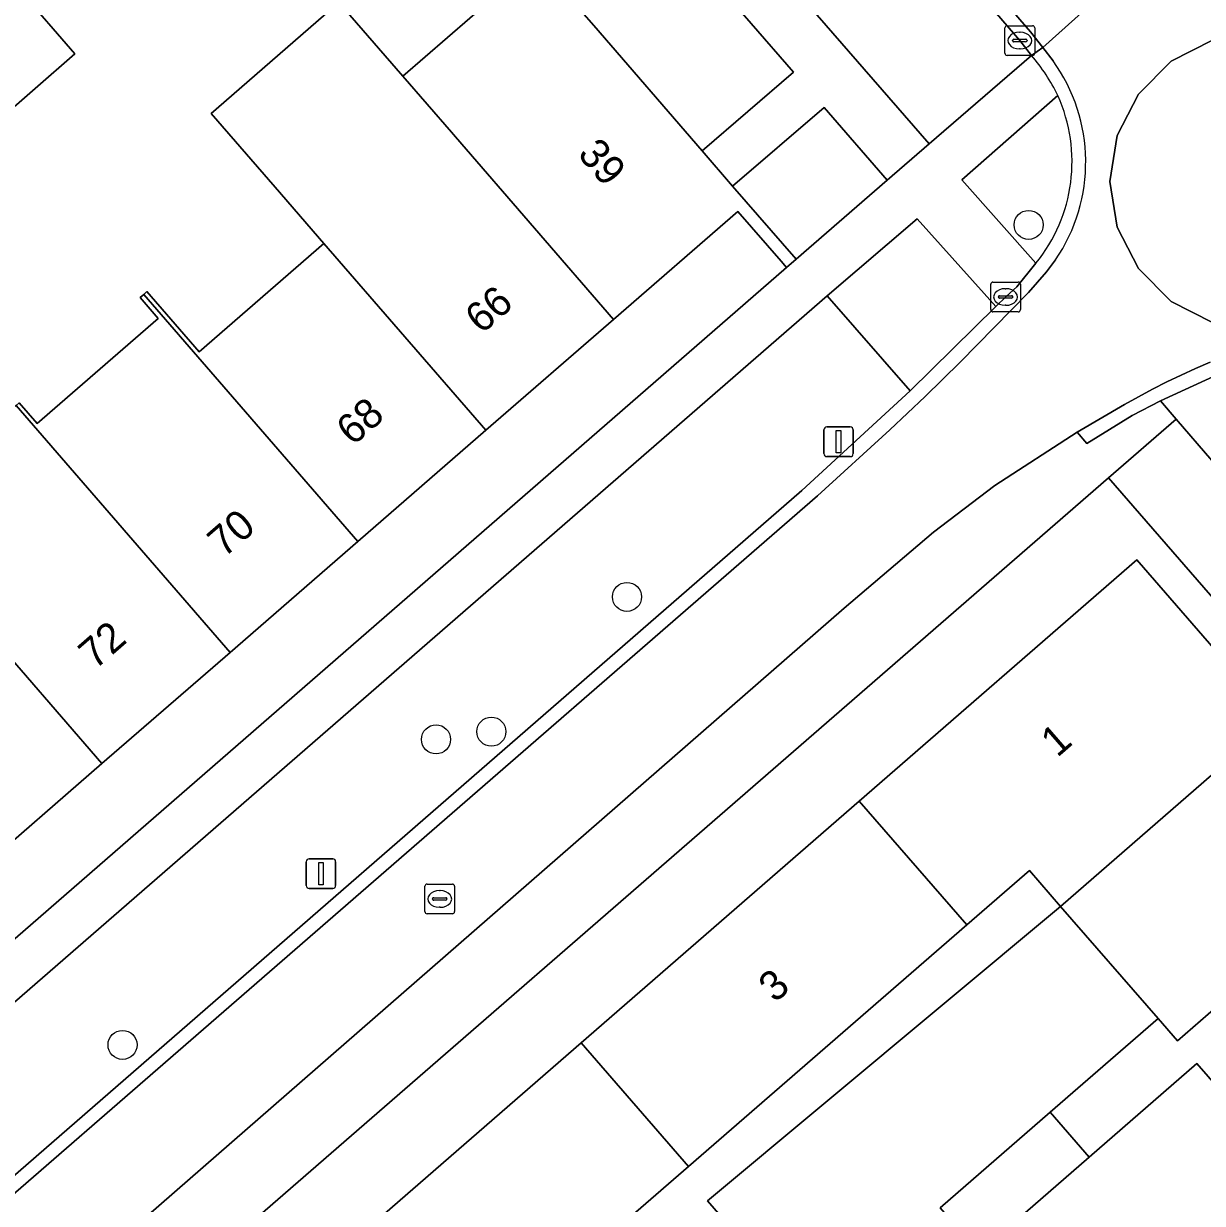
# Model space of a CAD drawing. Extents: x 155887 to 156869, y 383880 to 384678.
# Drawn here: x 156589.73 to 156629.4, y 384115.89 to 384155.57 of the extents above; entities that cross this region are included whole.
import ezdxf

# ---------------------------------------------------------------- set-up
doc = ezdxf.new("R2010")
doc.units = 0
for name, color, linetype in [('IMGEO_Berm_halfverhard', 7, 'Continuous'), ('IMGEO_Boom', 7, 'Continuous'), ('IMGEO_Erf', 7, 'Continuous'), ('IMGEO_Groenvoorziening', 7, 'Continuous'), ('IMGEO_Kolk', 7, 'Continuous'), ('IMGEO_Lichtmast', 7, 'Continuous'), ('IMGEO_Pand', 7, 'Continuous'), ('IMGEO_Pand_nummerreeks', 7, 'Continuous'), ('IMGEO_Parkeervlak_open', 7, 'Continuous'), ('IMGEO_Rijbaan_lokaal_gesloten', 7, 'Continuous'), ('IMGEO_Rijbaan_lokaal_open', 7, 'Continuous'), ('IMGEO_Rioolput', 7, 'Continuous'), ('IMGEO_Voetpad_open', 7, 'Continuous')]:
    doc.layers.add(name, color=color, linetype=linetype)

msp = doc.modelspace()

# ---------------------------------------------------------------- linework, layer by layer
at = {"layer": 'IMGEO_Berm_halfverhard'}
for points in [[(156624.532, 384153.151), (156621.301, 384150.321), (156623.795, 384147.515)], [(156629.912, 384143.773), (156627.986, 384142.884), (156628.519, 384142.267), (156629.714, 384140.883), (156632.761, 384143.582)]]:
    msp.add_lwpolyline(points, dxfattribs=at)
msp.add_arc((156619.604, 384150.929), 5.406, 320.8322, 24.2676, dxfattribs=at)
at = {"layer": 'IMGEO_Boom'}
for centre in [(156623.549, 384148.802), (156610.032, 384136.289), (156603.606, 384131.497), (156605.468, 384131.757), (156593.057, 384121.22)]:
    msp.add_circle(centre, 0.489, dxfattribs=at)
at = {"layer": 'IMGEO_Erf'}
for points in [[(156589.576, 384142.818), (156590.187, 384142.118), (156594.254, 384145.654), (156593.645, 384146.356), (156593.768, 384146.462), (156593.879, 384146.559), (156595.637, 384144.538), (156599.829, 384148.182), (156598.187, 384150.072), (156596.034, 384152.551), (156600.336, 384156.287), (156602.489, 384153.808), (156606.997, 384157.723)], [(156589.617, 384156.676), (156591.455, 384154.558), (156588.766, 384152.224)], [(156632.493, 384116.827), (156629.214, 384120.6), (156625.584, 384117.444), (156621.881, 384114.226), (156620.57, 384115.735), (156624.273, 384118.953), (156627.903, 384122.109), (156624.624, 384125.881), (156612.746, 384115.979), (156644.608, 384079.3)]]:
    msp.add_lwpolyline(points, dxfattribs=at)
for points in [[(156615.406, 384147.37), (156615.216, 384147.588), (156613.768, 384149.257), (156609.582, 384145.625), (156605.287, 384141.898), (156600.977, 384138.159), (156596.673, 384134.424), (156592.361, 384130.682), (156588.075, 384126.964), (156583.759, 384123.219), (156579.569, 384119.583), (156579.234, 384119.292), (156580.896, 384117.376)], [(156599.132, 384113.164), (156608.489, 384121.292), (156617.846, 384129.421), (156627.191, 384137.539), (156631.854, 384132.164), (156635.784, 384127.635), (156639.715, 384123.104), (156643.645, 384118.575), (156647.577, 384114.044), (156651.506, 384109.515), (156655.438, 384104.984), (156659.368, 384100.453), (156663.489, 384095.704), (156664.364, 384096.46), (156626.242, 384140.297), (156587.667, 384106.816), (156589.344, 384104.881), (156593.045, 384100.611), (156593.133, 384100.673), (156589.53, 384104.822)]]:
    msp.add_lwpolyline(points, close=True, dxfattribs=at)
at = {"layer": 'IMGEO_Groenvoorziening'}
for points in [[(156609.936, 384160.496), (156606.843, 384157.893), (156606.997, 384157.723), (156608.501, 384155.986), (156608.913, 384155.51), (156612.566, 384151.291), (156615.633, 384153.943)], [(156616.671, 384152.753), (156613.588, 384150.111), (156615.723, 384147.645), (156618.791, 384150.31)], [(156619.796, 384149.011), (156616.774, 384146.419), (156619.562, 384143.22), (156622.449, 384146.062)]]:
    msp.add_lwpolyline(points, close=True, dxfattribs=at)
at = {"layer": 'IMGEO_Kolk'}
for p, q in [((156622.752, 384154.578), (156622.752, 384155.43)), ((156622.827, 384155.504), (156623.679, 384155.504)), ((156623.753, 384155.43), (156623.753, 384154.578)), ((156623.011, 384154.998), (156623.011, 384155.01)), ((156623.449, 384154.961), (156623.051, 384154.961)), ((156623.054, 384155.047), (156623.452, 384155.047)), ((156623.24, 384155.284), (156623.265, 384155.284)), ((156623.495, 384155.01), (156623.495, 384154.998)), ((156623.263, 384154.724), (156623.238, 384154.724)), ((156623.679, 384154.504), (156622.827, 384154.504)), ((156622.272, 384145.952), (156622.272, 384146.804)), ((156622.347, 384146.878), (156623.199, 384146.878)), ((156622.76, 384146.658), (156622.785, 384146.658)), ((156623.273, 384146.804), (156623.273, 384145.952)), ((156622.531, 384146.372), (156622.531, 384146.384)), ((156622.969, 384146.335), (156622.571, 384146.335)), ((156622.574, 384146.421), (156622.972, 384146.421)), ((156623.015, 384146.384), (156623.015, 384146.372)), ((156623.199, 384145.878), (156622.347, 384145.878)), ((156622.783, 384146.098), (156622.758, 384146.098))]:
    msp.add_line(p, q, dxfattribs=at)
for points in [[(156622.752, 384154.578), (156622.752, 384155.43)], [(156622.827, 384155.504), (156623.679, 384155.504)], [(156623.753, 384155.43), (156623.753, 384154.578)], [(156623.679, 384154.504), (156622.827, 384154.504)], [(156622.272, 384145.952), (156622.272, 384146.804)], [(156622.347, 384146.878), (156623.199, 384146.878)], [(156623.273, 384146.804), (156623.273, 384145.952)], [(156623.199, 384145.878), (156622.347, 384145.878)]]:
    msp.add_lwpolyline(points, dxfattribs=at)
for centre, radius, start, end in [((156622.829, 384155.428), 0.0765, 91.552, 178.448), ((156622.829, 384155.428), 0.0765, 91.552, 178.448), ((156623.677, 384155.428), 0.0765, 1.552, 88.448), ((156623.677, 384155.428), 0.0765, 1.552, 88.448), ((156623.051, 384155.007), 0.0403, 85.8775, 175.7526), ((156623.048, 384154.997), 0.0366, 178.938, 274.7102), ((156623.452, 384155.004), 0.043, 264.8664, 352.4533), ((156623.456, 384155.009), 0.0386, 1.7309, 96.639), ((156622.829, 384154.58), 0.0765, 181.552, 268.448), ((156622.829, 384154.58), 0.0765, 181.552, 268.448), ((156623.677, 384154.58), 0.0765, 271.552, 358.448), ((156623.677, 384154.58), 0.0765, 271.552, 358.448), ((156622.349, 384146.802), 0.0765, 91.552, 178.448), ((156622.349, 384146.802), 0.0765, 91.552, 178.448), ((156623.197, 384146.802), 0.0765, 1.552, 88.448), ((156623.197, 384146.802), 0.0765, 1.552, 88.448), ((156622.571, 384146.381), 0.0403, 85.8775, 175.7526), ((156622.568, 384146.371), 0.0366, 178.938, 274.7102), ((156622.972, 384146.378), 0.043, 264.8664, 352.4533), ((156622.976, 384146.383), 0.0386, 1.7309, 96.639), ((156622.349, 384145.954), 0.0765, 181.552, 268.448), ((156622.349, 384145.954), 0.0765, 181.552, 268.448), ((156623.197, 384145.954), 0.0765, 271.552, 358.448), ((156623.197, 384145.954), 0.0765, 271.552, 358.448)]:
    msp.add_arc(centre, radius, start, end, dxfattribs=at)
for centre, major_axis, ratio, start_param, end_param in [((156623.239, 384155.004), (-0.387, 0.002), 0.722429, 4.712389, 7.853982), ((156623.264, 384155.004), (-0.39, 0.002), 0.717154, 1.570796, 4.712389), ((156622.759, 384146.378), (-0.387, 0.002), 0.722429, 4.712389, 7.853982), ((156622.784, 384146.378), (-0.39, 0.002), 0.717154, 1.570796, 4.712389)]:
    msp.add_ellipse(centre, major_axis=major_axis, ratio=ratio, start_param=start_param, end_param=end_param, dxfattribs=at)
at = {"layer": 'IMGEO_Lichtmast'}
for p, q in [((156616.656, 384141.109), (156616.656, 384141.909)), ((156616.656, 384141.909), (156616.656, 384141.109)), ((156616.756, 384142.009), (156617.546, 384142.009)), ((156617.546, 384142.009), (156616.756, 384142.009)), ((156617.646, 384141.909), (156617.646, 384141.109)), ((156617.646, 384141.109), (156617.646, 384141.909)), ((156617.546, 384141.009), (156616.756, 384141.009)), ((156616.756, 384141.009), (156617.546, 384141.009)), ((156599.238, 384126.581), (156599.238, 384127.381)), ((156599.238, 384127.381), (156599.238, 384126.581)), ((156599.338, 384127.481), (156600.128, 384127.481)), ((156600.128, 384127.481), (156599.338, 384127.481)), ((156600.228, 384127.381), (156600.228, 384126.581)), ((156600.228, 384126.581), (156600.228, 384127.381)), ((156600.128, 384126.481), (156599.338, 384126.481)), ((156599.338, 384126.481), (156600.128, 384126.481))]:
    msp.add_line(p, q, dxfattribs=at)
for points in [[(156617.076, 384141.884), (156617.226, 384141.884), (156617.226, 384141.134), (156617.076, 384141.134), (156617.076, 384141.884)], [(156599.658, 384127.356), (156599.808, 384127.356), (156599.808, 384126.606), (156599.658, 384126.606), (156599.658, 384127.356)]]:
    msp.add_lwpolyline(points, dxfattribs=at)
for centre, start, end in [((156616.756, 384141.909), 90, 180), ((156616.756, 384141.909), 90, 180), ((156617.546, 384141.909), 0, 90), ((156617.546, 384141.909), 360, 90), ((156616.756, 384141.109), 180, 270), ((156616.756, 384141.109), 180, 270), ((156617.546, 384141.109), 270, 0), ((156617.546, 384141.109), 270, 0), ((156599.338, 384127.381), 90, 180), ((156599.338, 384127.381), 90, 180), ((156600.128, 384127.381), 0, 90), ((156600.128, 384127.381), 360, 90), ((156599.338, 384126.581), 180, 270), ((156599.338, 384126.581), 180, 270), ((156600.128, 384126.581), 270, 0), ((156600.128, 384126.581), 270, 0)]:
    msp.add_arc(centre, 0.1, start, end, dxfattribs=at)
at = {"layer": 'IMGEO_Pand'}
for points in [[(156606.997, 384157.723), (156602.489, 384153.808), (156604.127, 384151.918), (156604.264, 384151.76), (156609.582, 384145.625), (156613.768, 384149.257), (156615.216, 384147.588), (156615.406, 384147.37), (156615.723, 384147.645), (156613.588, 384150.111), (156612.566, 384151.291), (156608.913, 384155.51), (156608.501, 384155.986)], [(156586.927, 384154.341), (156588.766, 384152.224), (156591.455, 384154.558), (156589.617, 384156.676)], [(156604.264, 384151.76), (156604.127, 384151.918), (156602.489, 384153.808), (156600.336, 384156.287), (156596.034, 384152.551), (156598.187, 384150.072), (156599.829, 384148.182), (156605.287, 384141.898), (156609.582, 384145.625)], [(156605.287, 384141.898), (156599.829, 384148.182), (156595.637, 384144.538), (156593.879, 384146.559), (156593.768, 384146.462), (156600.977, 384138.159)], [(156600.977, 384138.159), (156593.768, 384146.462), (156593.645, 384146.356), (156594.254, 384145.654), (156590.187, 384142.118), (156589.576, 384142.818), (156589.471, 384142.727), (156596.673, 384134.424)], [(156586.92, 384136.96), (156592.361, 384130.682), (156596.673, 384134.424), (156589.471, 384142.727), (156589.341, 384142.614), (156585.16, 384138.991)], [(156624.624, 384125.881), (156631.854, 384132.164), (156627.191, 384137.539), (156617.846, 384129.421), (156621.464, 384125.256), (156623.575, 384127.088)], [(156586.92, 384136.96), (156584.491, 384134.848), (156582.732, 384136.869), (156580.98, 384135.345), (156580.881, 384135.259), (156588.075, 384126.964), (156592.361, 384130.682)], [(156624.624, 384125.881), (156627.903, 384122.109), (156628.559, 384121.354), (156635.784, 384127.635), (156631.854, 384132.164)], [(156612.102, 384117.132), (156621.464, 384125.256), (156617.846, 384129.421), (156608.489, 384121.292)], [(156625.584, 384117.444), (156629.214, 384120.6), (156632.493, 384116.827), (156639.715, 384123.104), (156635.784, 384127.635), (156628.559, 384121.354), (156627.903, 384122.109), (156624.273, 384118.953)], [(156612.102, 384117.132), (156608.489, 384121.292), (156599.132, 384113.164), (156602.741, 384109.01)], [(156625.584, 384117.444), (156624.273, 384118.953), (156620.57, 384115.735), (156621.881, 384114.226)]]:
    msp.add_lwpolyline(points, close=True, dxfattribs=at)
at = {"layer": 'IMGEO_Parkeervlak_open'}
for points in [[(156608.139, 384172.495), (156604.599, 384169.463), (156620.201, 384151.527), (156623.649, 384154.503), (156623.253, 384155.003)], [(156615.912, 384139.864), (156619.562, 384143.22), (156616.774, 384146.419), (156581.95, 384116.172), (156583.519, 384114.376), (156584.84, 384112.864), (156586.343, 384114.171)]]:
    msp.add_lwpolyline(points, close=True, dxfattribs=at)
at = {"layer": 'IMGEO_Rijbaan_lokaal_gesloten'}
for points in [[(156628.913, 384157.099), (156627.797, 384158.151), (156624.023, 384154.772), (156624.371, 384154.325)], [(156624.451, 384147.625), (156624.152, 384147.224), (156623.55, 384146.525), (156621.243, 384144.182), (156620.066, 384143.035), (156618.873, 384141.904), (156616.441, 384139.692), (156583.48, 384111.077), (156568.729, 384098.213), (156552.177, 384083.855), (156536.903, 384070.55), (156532.781, 384067.236), (156528.389, 384063.906), (156531.519, 384060.256), (156535.938, 384064.836), (156537.825, 384066.685), (156545.807, 384073.68), (156564.52, 384089.962), (156565.774, 384090.997), (156569.511, 384093.811), (156571.232, 384095.093), (156573.089, 384096.493), (156574.254, 384097.287), (156574.884, 384097.615)], [(156583.599, 384105.173), (156584.982, 384106.904), (156592.374, 384114.06), (156593.839, 384115.427), (156617.343, 384135.911), (156620.351, 384138.467), (156622.416, 384140.04), (156625.179, 384141.829), (156626.774, 384142.763), (156627.243, 384143.025), (156627.717, 384143.278), (156628.196, 384143.52), (156628.68, 384143.752), (156629.169, 384143.974), (156629.663, 384144.186)], [(156629.663, 384144.186), (156629.169, 384143.974), (156628.68, 384143.752), (156628.196, 384143.52), (156627.717, 384143.278), (156627.243, 384143.025), (156626.774, 384142.763), (156625.179, 384141.829), (156625.506, 384141.445), (156627.033, 384142.388), (156627.986, 384142.884), (156629.912, 384143.773)]]:
    msp.add_lwpolyline(points, dxfattribs=at)
msp.add_lwpolyline([(156634.217, 384154.307), (156635.322, 384153.202), (156636.031, 384151.81), (156636.102, 384151.365), (156636.276, 384150.267), (156636.031, 384148.723), (156635.322, 384147.331), (156634.217, 384146.226), (156632.825, 384145.517), (156631.918, 384145.373), (156631.281, 384145.272), (156629.738, 384145.517), (156628.346, 384146.226), (156627.241, 384147.331), (156626.531, 384148.723), (156626.287, 384150.267), (156626.531, 384151.81), (156627.241, 384153.202), (156628.346, 384154.307), (156629.738, 384155.016), (156630.363, 384155.115), (156631.281, 384155.261), (156632.825, 384155.016)], close=True, dxfattribs=at)
msp.add_arc((156619.64, 384150.918), 5.83, 325.6114, 35.7567, dxfattribs=at)
at = {"layer": 'IMGEO_Rijbaan_lokaal_open'}
for points in [[(156595.034, 384195.84), (156595.367, 384196.122), (156594.575, 384197.373), (156590.182, 384193.565), (156591.285, 384192.555), (156591.796, 384191.957), (156608.486, 384172.796), (156623.607, 384155.296), (156624.023, 384154.772), (156627.797, 384158.151), (156612.395, 384175.9), (156610.498, 384178.074)], [(156636.102, 384151.365), (156636.031, 384151.81), (156635.322, 384153.202), (156634.217, 384154.307), (156632.825, 384155.016), (156631.281, 384155.261), (156630.363, 384155.115), (156629.738, 384155.016), (156628.346, 384154.307), (156627.241, 384153.202), (156626.531, 384151.81), (156626.287, 384150.267), (156626.531, 384148.723), (156627.241, 384147.331), (156628.346, 384146.226), (156629.738, 384145.517), (156631.281, 384145.272), (156631.918, 384145.373), (156632.825, 384145.517), (156634.217, 384146.226), (156635.322, 384147.331), (156636.031, 384148.723), (156636.276, 384150.267)]]:
    msp.add_lwpolyline(points, close=True, dxfattribs=at)
for points in [[(156589.835, 384193.264), (156590.935, 384192.256), (156591.448, 384191.656), (156606.558, 384174.31), (156608.139, 384172.495), (156623.253, 384155.003), (156623.649, 384154.503), (156624.023, 384154.772), (156623.607, 384155.296), (156608.486, 384172.796), (156591.796, 384191.957), (156591.285, 384192.555), (156590.182, 384193.565)], [(156624.371, 384154.325), (156624.023, 384154.772), (156623.649, 384154.503)], [(156623.795, 384147.515), (156623.149, 384146.718), (156622.797, 384146.39), (156622.449, 384146.062), (156619.562, 384143.22), (156615.912, 384139.864), (156586.343, 384114.171), (156584.84, 384112.864), (156582.557, 384110.877), (156580.429, 384109.026), (156579.376, 384108.016), (156553.553, 384085.656), (156552.051, 384084.344), (156550.424, 384082.924), (156548.903, 384081.595), (156535.718, 384070.118), (156533.649, 384068.454), (156530.762, 384066.263), (156528.098, 384064.236), (156528.389, 384063.906), (156532.781, 384067.236), (156536.903, 384070.55), (156552.177, 384083.855), (156568.729, 384098.213)], [(156568.729, 384098.213), (156583.48, 384111.077), (156616.441, 384139.692), (156618.873, 384141.904), (156620.066, 384143.035), (156621.243, 384144.182), (156623.55, 384146.525), (156624.152, 384147.224), (156624.451, 384147.625)]]:
    msp.add_lwpolyline(points, dxfattribs=at)
for centre, radius, start, end in [((156618.892, 384150.432), 6.261, 25.7395, 40.5581), ((156619.64, 384150.918), 5.83, 325.6114, 35.7567), ((156619.604, 384150.929), 5.406, 320.8322, 24.2676)]:
    msp.add_arc(centre, radius, start, end, dxfattribs=at)
at = {"layer": 'IMGEO_Rioolput'}
for p, q in [((156603.231, 384125.703), (156603.231, 384126.555)), ((156603.306, 384126.629), (156604.158, 384126.629)), ((156603.719, 384126.409), (156603.744, 384126.409)), ((156604.232, 384126.555), (156604.232, 384125.703)), ((156603.49, 384126.123), (156603.49, 384126.135)), ((156603.928, 384126.086), (156603.53, 384126.086)), ((156603.533, 384126.172), (156603.931, 384126.172)), ((156603.974, 384126.135), (156603.974, 384126.123)), ((156604.158, 384125.629), (156603.306, 384125.629)), ((156603.742, 384125.849), (156603.717, 384125.849))]:
    msp.add_line(p, q, dxfattribs=at)
for points in [[(156603.231, 384125.703), (156603.231, 384126.555)], [(156603.306, 384126.629), (156604.158, 384126.629)], [(156604.232, 384126.555), (156604.232, 384125.703)], [(156604.158, 384125.629), (156603.306, 384125.629)]]:
    msp.add_lwpolyline(points, dxfattribs=at)
for centre, radius, start, end in [((156603.308, 384126.553), 0.0765, 91.552, 178.448), ((156603.308, 384126.553), 0.0765, 91.552, 178.448), ((156604.156, 384126.553), 0.0765, 1.552, 88.448), ((156604.156, 384126.553), 0.0765, 1.552, 88.448), ((156603.53, 384126.132), 0.0403, 85.8775, 175.7526), ((156603.527, 384126.122), 0.0366, 178.938, 274.7102), ((156603.931, 384126.129), 0.043, 264.8664, 352.4533), ((156603.935, 384126.134), 0.0386, 1.7309, 96.639), ((156603.308, 384125.705), 0.0765, 181.552, 268.448), ((156603.308, 384125.705), 0.0765, 181.552, 268.448), ((156604.156, 384125.705), 0.0765, 271.552, 358.448), ((156604.156, 384125.705), 0.0765, 271.552, 358.448)]:
    msp.add_arc(centre, radius, start, end, dxfattribs=at)
for centre, major_axis, ratio, start_param, end_param in [((156603.718, 384126.129), (-0.387, 0.002), 0.722429, 4.712389, 7.853982), ((156603.743, 384126.129), (-0.39, 0.002), 0.717154, 1.570796, 4.712389)]:
    msp.add_ellipse(centre, major_axis=major_axis, ratio=ratio, start_param=start_param, end_param=end_param, dxfattribs=at)
at = {"layer": 'IMGEO_Voetpad_open'}
for points in [[(156609.936, 384160.496), (156615.633, 384153.943), (156612.566, 384151.291), (156613.588, 384150.111), (156616.671, 384152.753), (156618.791, 384150.31), (156620.201, 384151.527), (156604.599, 384169.463)], [(156623.649, 384154.503), (156620.201, 384151.527), (156618.791, 384150.31), (156615.723, 384147.645), (156615.406, 384147.37), (156580.896, 384117.376), (156579.234, 384119.292), (156577.132, 384117.425), (156576.865, 384117.193), (156578.489, 384115.359), (156574.615, 384111.942), (156571.103, 384108.893), (156570.32, 384108.213), (156566.807, 384105.148), (156566.005, 384104.472), (156562.509, 384101.408)], [(156581.95, 384116.172), (156616.774, 384146.419), (156619.796, 384149.011), (156622.449, 384146.062), (156622.797, 384146.39), (156623.149, 384146.718), (156623.795, 384147.515), (156621.301, 384150.321), (156624.532, 384153.151)], [(156626.242, 384140.297), (156628.519, 384142.267), (156627.986, 384142.884), (156627.033, 384142.388), (156625.506, 384141.445), (156625.179, 384141.829), (156622.416, 384140.04), (156620.351, 384138.467), (156617.343, 384135.911), (156593.839, 384115.427), (156592.374, 384114.06), (156584.982, 384106.904), (156583.599, 384105.173)], [(156629.714, 384140.883), (156628.519, 384142.267), (156626.242, 384140.297), (156664.364, 384096.46)], [(156583.141, 384104.026), (156583.03, 384102.742), (156587.667, 384106.816), (156626.242, 384140.297)]]:
    msp.add_lwpolyline(points, dxfattribs=at)
msp.add_lwpolyline([(156612.746, 384115.979), (156624.624, 384125.881), (156623.575, 384127.088), (156621.464, 384125.256), (156612.102, 384117.132), (156602.741, 384109.01), (156593.133, 384100.673), (156593.045, 384100.611), (156593.911, 384099.613), (156596.143, 384101.55), (156602.78, 384107.311), (156611.304, 384114.726), (156643.166, 384078.047), (156644.608, 384079.3)], close=True, dxfattribs=at)
msp.add_arc((156618.892, 384150.432), 6.261, 25.7395, 40.5581, dxfattribs=at)

# ---------------------------------------------------------------- texts
at = {"layer": 'IMGEO_Pand_nummerreeks'}
for s, rotation, p in [('39', 310.8861, (156608.339, 384151.162)), ('66', 40.9493, (156605.138, 384145.106)), ('68', 40.9477, (156600.805, 384141.346)), ('70', 40.9477, (156596.47, 384137.585)), ('72', 40.9477, (156592.129, 384133.819)), ('1', 40.9816, (156624.513, 384130.867)), ('3', 40.9816, (156615.012, 384122.614))]:
    msp.add_text(s, height=1, rotation=rotation, dxfattribs=at).set_placement(p)

doc.saveas('drawing.dxf')
